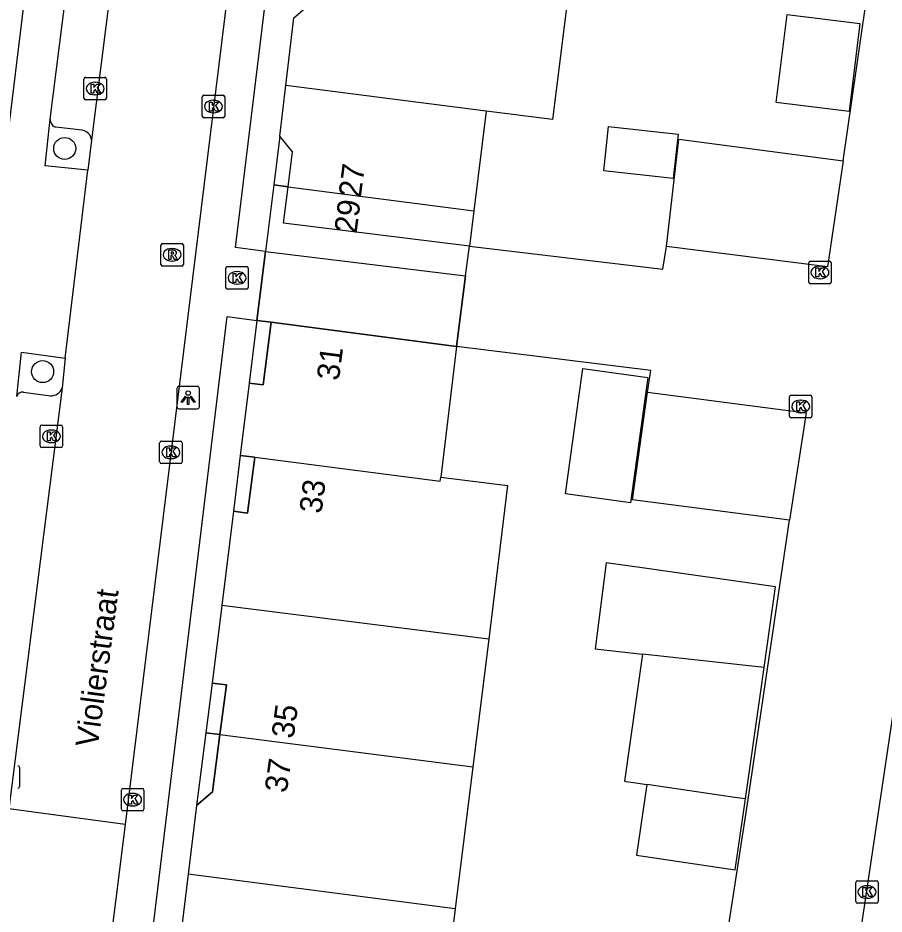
# Model space of a CAD drawing. Extents: x 161696 to 162377, y 380761 to 381673.
# Drawn here: x 162257.04 to 162295.57, y 381451.45 to 381491.3 of the extents above; entities that cross this region are included whole.
import ezdxf

# ---------------------------------------------------------------- set-up
doc = ezdxf.new("R2010")
doc.units = 0
for name, color, linetype in [('IMGEO_Boom', 7, 'Continuous'), ('IMGEO_Kolk', 7, 'Continuous'), ('IMGEO_Lichtpunt', 7, 'Continuous'), ('IMGEO_Openbare_ruimte_label', 7, 'Continuous'), ('IMGEO_Pand', 7, 'Continuous'), ('IMGEO_Pand_nummerreeks', 7, 'Continuous'), ('IMGEO_Pand_overbouw', 7, 'Continuous'), ('IMGEO_Parkeervlak_open', 7, 'Continuous'), ('IMGEO_Rijbaan_lokaal_open', 7, 'Continuous'), ('IMGEO_Rioolput', 7, 'Continuous'), ('IMGEO_Voetpad_open', 7, 'Continuous')]:
    doc.layers.add(name, color=color, linetype=linetype)

msp = doc.modelspace()

# ---------------------------------------------------------------- linework, layer by layer
at = {"layer": 'IMGEO_Boom'}
for centre in [(162259.123, 381485.498), (162258.139, 381475.577)]:
    msp.add_circle(centre, 0.489, dxfattribs=at)
at = {"layer": 'IMGEO_Kolk'}
for p, q in [((162259.978, 381487.735), (162259.978, 381488.587)), ((162260.053, 381488.661), (162260.905, 381488.661)), ((162260.466, 381488.441), (162260.491, 381488.441)), ((162260.979, 381488.587), (162260.979, 381487.735)), ((162260.905, 381487.661), (162260.053, 381487.661)), ((162260.489, 381487.881), (162260.464, 381487.881)), ((162265.236, 381486.938), (162265.236, 381487.79)), ((162265.311, 381487.864), (162266.163, 381487.864)), ((162265.724, 381487.644), (162265.749, 381487.644)), ((162266.237, 381487.79), (162266.237, 381486.938)), ((162266.163, 381486.864), (162265.311, 381486.864)), ((162265.747, 381487.084), (162265.722, 381487.084)), ((162292.292, 381480.484), (162293.144, 381480.484)), ((162266.288, 381479.316), (162266.288, 381480.168)), ((162266.363, 381480.242), (162267.215, 381480.242)), ((162267.289, 381480.168), (162267.289, 381479.316)), ((162292.217, 381479.558), (162292.217, 381480.41)), ((162292.705, 381480.264), (162292.73, 381480.264)), ((162293.218, 381480.41), (162293.218, 381479.558)), ((162266.776, 381480.022), (162266.801, 381480.022)), ((162292.728, 381479.704), (162292.703, 381479.704)), ((162266.799, 381479.462), (162266.774, 381479.462)), ((162293.144, 381479.484), (162292.292, 381479.484)), ((162267.215, 381479.242), (162266.363, 381479.242)), ((162291.436, 381474.527), (162292.288, 381474.527)), ((162291.361, 381473.601), (162291.361, 381474.453)), ((162291.849, 381474.307), (162291.874, 381474.307)), ((162292.362, 381474.453), (162292.362, 381473.601)), ((162291.872, 381473.747), (162291.847, 381473.747)), ((162292.288, 381473.527), (162291.436, 381473.527)), ((162258.028, 381472.271), (162258.028, 381473.123)), ((162258.103, 381473.197), (162258.955, 381473.197)), ((162258.516, 381472.977), (162258.541, 381472.977)), ((162259.029, 381473.123), (162259.029, 381472.271)), ((162258.955, 381472.197), (162258.103, 381472.197)), ((162258.539, 381472.417), (162258.514, 381472.417)), ((162263.345, 381471.558), (162263.345, 381472.41)), ((162263.42, 381472.484), (162264.272, 381472.484)), ((162263.833, 381472.264), (162263.858, 381472.264)), ((162264.346, 381472.41), (162264.346, 381471.558)), ((162263.856, 381471.704), (162263.831, 381471.704)), ((162264.272, 381471.484), (162263.42, 381471.484)), ((162257.114, 381457.976), (162257.114, 381457.124)), ((162261.642, 381456.116), (162261.642, 381456.968)), ((162261.717, 381457.042), (162262.569, 381457.042)), ((162262.643, 381456.968), (162262.643, 381456.116)), ((162262.13, 381456.822), (162262.155, 381456.822)), ((162262.153, 381456.262), (162262.128, 381456.262)), ((162262.569, 381456.042), (162261.717, 381456.042)), ((162294.309, 381452.01), (162294.309, 381452.862)), ((162294.384, 381452.936), (162295.236, 381452.936)), ((162294.797, 381452.716), (162294.822, 381452.716)), ((162295.31, 381452.862), (162295.31, 381452.01)), ((162295.236, 381451.936), (162294.384, 381451.936)), ((162294.82, 381452.156), (162294.795, 381452.156))]:
    msp.add_line(p, q, dxfattribs=at)
for points in [[(162259.978, 381487.735), (162259.978, 381488.587)], [(162260.053, 381488.661), (162260.905, 381488.661)], [(162260.979, 381488.587), (162260.979, 381487.735)], [(162260.299, 381488.361), (162260.422, 381488.361), (162260.422, 381488.21), (162260.552, 381488.361), (162260.716, 381488.361), (162260.57, 381488.21), (162260.723, 381487.961), (162260.571, 381487.961), (162260.486, 381488.125), (162260.422, 381488.058), (162260.422, 381487.961), (162260.299, 381487.961), (162260.299, 381488.361)], [(162260.905, 381487.661), (162260.053, 381487.661)], [(162265.236, 381486.938), (162265.236, 381487.79)], [(162265.311, 381487.864), (162266.163, 381487.864)], [(162266.237, 381487.79), (162266.237, 381486.938)], [(162265.557, 381487.564), (162265.68, 381487.564), (162265.68, 381487.413), (162265.81, 381487.564), (162265.974, 381487.564), (162265.828, 381487.413), (162265.981, 381487.164), (162265.829, 381487.164), (162265.744, 381487.328), (162265.68, 381487.261), (162265.68, 381487.164), (162265.557, 381487.164), (162265.557, 381487.564)], [(162266.163, 381486.864), (162265.311, 381486.864)], [(162292.292, 381480.484), (162293.144, 381480.484)], [(162266.288, 381479.316), (162266.288, 381480.168)], [(162266.363, 381480.242), (162267.215, 381480.242)], [(162267.289, 381480.168), (162267.289, 381479.316)], [(162292.217, 381479.558), (162292.217, 381480.41)], [(162292.538, 381480.184), (162292.661, 381480.184), (162292.661, 381480.033), (162292.791, 381480.184), (162292.955, 381480.184), (162292.809, 381480.033), (162292.962, 381479.784), (162292.81, 381479.784), (162292.725, 381479.948), (162292.661, 381479.881), (162292.661, 381479.784), (162292.538, 381479.784), (162292.538, 381480.184)], [(162293.218, 381480.41), (162293.218, 381479.558)], [(162266.609, 381479.942), (162266.732, 381479.942), (162266.732, 381479.791), (162266.862, 381479.942), (162267.026, 381479.942), (162266.88, 381479.791), (162267.033, 381479.542), (162266.881, 381479.542), (162266.796, 381479.706), (162266.732, 381479.639), (162266.732, 381479.542), (162266.609, 381479.542), (162266.609, 381479.942)], [(162293.144, 381479.484), (162292.292, 381479.484)], [(162267.215, 381479.242), (162266.363, 381479.242)], [(162291.436, 381474.527), (162292.288, 381474.527)], [(162291.361, 381473.601), (162291.361, 381474.453)], [(162291.682, 381474.227), (162291.805, 381474.227), (162291.805, 381474.076), (162291.935, 381474.227), (162292.099, 381474.227), (162291.953, 381474.076), (162292.106, 381473.827), (162291.954, 381473.827), (162291.869, 381473.991), (162291.805, 381473.924), (162291.805, 381473.827), (162291.682, 381473.827), (162291.682, 381474.227)], [(162292.362, 381474.453), (162292.362, 381473.601)], [(162292.288, 381473.527), (162291.436, 381473.527)], [(162258.028, 381472.271), (162258.028, 381473.123)], [(162258.103, 381473.197), (162258.955, 381473.197)], [(162258.349, 381472.897), (162258.472, 381472.897), (162258.472, 381472.746), (162258.602, 381472.897), (162258.766, 381472.897), (162258.62, 381472.746), (162258.773, 381472.497), (162258.621, 381472.497), (162258.536, 381472.661), (162258.472, 381472.594), (162258.472, 381472.497), (162258.349, 381472.497), (162258.349, 381472.897)], [(162259.029, 381473.123), (162259.029, 381472.271)], [(162258.955, 381472.197), (162258.103, 381472.197)], [(162263.345, 381471.558), (162263.345, 381472.41)], [(162263.42, 381472.484), (162264.272, 381472.484)], [(162263.666, 381472.184), (162263.789, 381472.184), (162263.789, 381472.033), (162263.919, 381472.184), (162264.083, 381472.184), (162263.937, 381472.033), (162264.09, 381471.784), (162263.938, 381471.784), (162263.853, 381471.948), (162263.789, 381471.881), (162263.789, 381471.784), (162263.666, 381471.784), (162263.666, 381472.184)], [(162264.346, 381472.41), (162264.346, 381471.558)], [(162264.272, 381471.484), (162263.42, 381471.484)], [(162257.114, 381457.976), (162257.114, 381457.124)], [(162261.642, 381456.116), (162261.642, 381456.968)], [(162261.717, 381457.042), (162262.569, 381457.042)], [(162262.643, 381456.968), (162262.643, 381456.116)], [(162261.963, 381456.742), (162262.086, 381456.742), (162262.086, 381456.591), (162262.216, 381456.742), (162262.38, 381456.742), (162262.234, 381456.591), (162262.387, 381456.342), (162262.235, 381456.342), (162262.15, 381456.506), (162262.086, 381456.439), (162262.086, 381456.342), (162261.963, 381456.342), (162261.963, 381456.742)], [(162262.569, 381456.042), (162261.717, 381456.042)], [(162294.309, 381452.01), (162294.309, 381452.862)], [(162294.384, 381452.936), (162295.236, 381452.936)], [(162294.63, 381452.636), (162294.753, 381452.636), (162294.753, 381452.485), (162294.883, 381452.636), (162295.047, 381452.636), (162294.901, 381452.485), (162295.054, 381452.236), (162294.902, 381452.236), (162294.817, 381452.4), (162294.753, 381452.333), (162294.753, 381452.236), (162294.63, 381452.236), (162294.63, 381452.636)], [(162295.31, 381452.862), (162295.31, 381452.01)], [(162295.236, 381451.936), (162294.384, 381451.936)]]:
    msp.add_lwpolyline(points, dxfattribs=at)
for centre, start, end in [((162260.055, 381488.585), 91.552, 178.448), ((162260.055, 381488.585), 91.552, 178.448), ((162260.903, 381488.585), 1.552, 88.448), ((162260.903, 381488.585), 1.552, 88.448), ((162260.055, 381487.737), 181.552, 268.448), ((162260.055, 381487.737), 181.552, 268.448), ((162260.903, 381487.737), 271.552, 358.448), ((162260.903, 381487.737), 271.552, 358.448), ((162265.313, 381487.788), 91.552, 178.448), ((162265.313, 381487.788), 91.552, 178.448), ((162266.161, 381487.788), 1.552, 88.448), ((162266.161, 381487.788), 1.552, 88.448), ((162265.313, 381486.94), 181.552, 268.448), ((162265.313, 381486.94), 181.552, 268.448), ((162266.161, 381486.94), 271.552, 358.448), ((162266.161, 381486.94), 271.552, 358.448), ((162292.294, 381480.408), 91.552, 178.448), ((162292.294, 381480.408), 91.552, 178.448), ((162293.142, 381480.408), 1.552, 88.448), ((162293.142, 381480.408), 1.552, 88.448), ((162266.365, 381480.166), 91.552, 178.448), ((162266.365, 381480.166), 91.552, 178.448), ((162267.213, 381480.166), 1.552, 88.448), ((162267.213, 381480.166), 1.552, 88.448), ((162266.365, 381479.318), 181.552, 268.448), ((162266.365, 381479.318), 181.552, 268.448), ((162267.213, 381479.318), 271.552, 358.448), ((162267.213, 381479.318), 271.552, 358.448), ((162292.294, 381479.56), 181.552, 268.448), ((162292.294, 381479.56), 181.552, 268.448), ((162293.142, 381479.56), 271.552, 358.448), ((162293.142, 381479.56), 271.552, 358.448), ((162291.438, 381474.451), 91.552, 178.448), ((162291.438, 381474.451), 91.552, 178.448), ((162292.286, 381474.451), 1.552, 88.448), ((162292.286, 381474.451), 1.552, 88.448), ((162291.438, 381473.603), 181.552, 268.448), ((162291.438, 381473.603), 181.552, 268.448), ((162292.286, 381473.603), 271.552, 358.448), ((162292.286, 381473.603), 271.552, 358.448), ((162258.105, 381473.121), 91.552, 178.448), ((162258.105, 381473.121), 91.552, 178.448), ((162258.953, 381473.121), 1.552, 88.448), ((162258.953, 381473.121), 1.552, 88.448), ((162258.105, 381472.273), 181.552, 268.448), ((162258.105, 381472.273), 181.552, 268.448), ((162258.953, 381472.273), 271.552, 358.448), ((162258.953, 381472.273), 271.552, 358.448), ((162263.422, 381472.408), 91.552, 178.448), ((162263.422, 381472.408), 91.552, 178.448), ((162264.27, 381472.408), 1.552, 88.448), ((162264.27, 381472.408), 1.552, 88.448), ((162263.422, 381471.56), 181.552, 268.448), ((162263.422, 381471.56), 181.552, 268.448), ((162264.27, 381471.56), 271.552, 358.448), ((162264.27, 381471.56), 271.552, 358.448), ((162257.038, 381457.974), 1.552, 88.448), ((162257.038, 381457.974), 1.552, 88.448), ((162257.038, 381457.126), 271.552, 358.448), ((162257.038, 381457.126), 271.552, 358.448), ((162261.719, 381456.966), 91.552, 178.448), ((162261.719, 381456.966), 91.552, 178.448), ((162262.567, 381456.966), 1.552, 88.448), ((162262.567, 381456.966), 1.552, 88.448), ((162261.719, 381456.118), 181.552, 268.448), ((162261.719, 381456.118), 181.552, 268.448), ((162262.567, 381456.118), 271.552, 358.448), ((162262.567, 381456.118), 271.552, 358.448), ((162294.386, 381452.86), 91.552, 178.448), ((162294.386, 381452.86), 91.552, 178.448), ((162295.234, 381452.86), 1.552, 88.448), ((162295.234, 381452.86), 1.552, 88.448), ((162294.386, 381452.012), 181.552, 268.448), ((162294.386, 381452.012), 181.552, 268.448), ((162295.234, 381452.012), 271.552, 358.448), ((162295.234, 381452.012), 271.552, 358.448)]:
    msp.add_arc(centre, 0.0765, start, end, dxfattribs=at)
for centre, major_axis, ratio, start_param, end_param in [((162260.465, 381488.161), (-0.387, 0.002), 0.722429, 4.712389, 7.853982), ((162260.49, 381488.161), (-0.39, 0.002), 0.717154, 1.570796, 4.712389), ((162265.723, 381487.364), (-0.387, 0.002), 0.722429, 4.712389, 7.853982), ((162265.748, 381487.364), (-0.39, 0.002), 0.717154, 1.570796, 4.712389), ((162292.704, 381479.984), (-0.387, 0.002), 0.722429, 4.712389, 7.853982), ((162292.729, 381479.984), (-0.39, 0.002), 0.717154, 1.570796, 4.712389), ((162266.775, 381479.742), (-0.387, 0.002), 0.722429, 4.712389, 7.853982), ((162266.8, 381479.742), (-0.39, 0.002), 0.717154, 1.570796, 4.712389), ((162291.848, 381474.027), (-0.387, 0.002), 0.722429, 4.712389, 7.853982), ((162291.873, 381474.027), (-0.39, 0.002), 0.717154, 1.570796, 4.712389), ((162258.515, 381472.697), (-0.387, 0.002), 0.722429, 4.712389, 7.853982), ((162258.54, 381472.697), (-0.39, 0.002), 0.717154, 1.570796, 4.712389), ((162263.832, 381471.984), (-0.387, 0.002), 0.722429, 4.712389, 7.853982), ((162263.857, 381471.984), (-0.39, 0.002), 0.717154, 1.570796, 4.712389), ((162262.129, 381456.542), (-0.387, 0.002), 0.722429, 4.712389, 7.853982), ((162262.154, 381456.542), (-0.39, 0.002), 0.717154, 1.570796, 4.712389), ((162294.796, 381452.436), (-0.387, 0.002), 0.722429, 4.712389, 7.853982), ((162294.821, 381452.436), (-0.39, 0.002), 0.717154, 1.570796, 4.712389)]:
    msp.add_ellipse(centre, major_axis=major_axis, ratio=ratio, start_param=start_param, end_param=end_param, dxfattribs=at)
at = {"layer": 'IMGEO_Lichtpunt'}
for p, q in [((162265.017, 381474.917), (162264.209, 381474.917)), ((162265.017, 381474.917), (162264.209, 381474.917)), ((162264.115, 381474.822), (162264.115, 381474.015)), ((162264.115, 381474.822), (162264.115, 381474.015)), ((162265.111, 381474.015), (162265.111, 381474.822)), ((162265.111, 381474.015), (162265.111, 381474.822)), ((162264.209, 381473.921), (162265.017, 381473.921)), ((162264.209, 381473.921), (162265.017, 381473.921))]:
    msp.add_line(p, q, dxfattribs=at)
for points in [[(162264.489, 381474.486), (162264.528, 381474.458), (162264.34, 381474.196), (162264.302, 381474.223), (162264.489, 381474.486)], [(162264.591, 381474.438), (162264.638, 381474.438), (162264.638, 381474.116), (162264.591, 381474.116), (162264.591, 381474.438)], [(162264.701, 381474.458), (162264.739, 381474.485), (162264.926, 381474.223), (162264.887, 381474.195), (162264.701, 381474.458)]]:
    msp.add_lwpolyline(points, dxfattribs=at)
msp.add_circle((162264.614, 381474.62), 0.0994, dxfattribs=at)
for centre, start, end in [((162264.209, 381474.822), 90, 180), ((162264.209, 381474.822), 90, 180), ((162265.017, 381474.822), 0, 90), ((162265.017, 381474.822), 0, 90), ((162264.209, 381474.015), 180, 270), ((162264.209, 381474.015), 180, 270), ((162265.017, 381474.015), 270, 0), ((162265.017, 381474.015), 270, 360)]:
    msp.add_arc(centre, 0.0946, start, end, dxfattribs=at)
at = {"layer": 'IMGEO_Pand'}
for points in [[(162268.964, 381488.3), (162269.319, 381491.305), (162270.025, 381491.916), (162270.338, 381494.279)], [(162281.576, 381492.832), (162280.826, 381486.787), (162277.871, 381487.153)], [(162290.773, 381487.543), (162291.259, 381491.457), (162294.495, 381491.056), (162294.01, 381487.142), (162290.773, 381487.543)], [(162269.059, 381483.794), (162269.255, 381485.347), (162268.698, 381486.046), (162268.964, 381488.3)], [(162277.871, 381487.153), (162268.964, 381488.3)], [(162277.871, 381487.153), (162277.318, 381482.73)], [(162286.193, 381484.16), (162283.1, 381484.496), (162283.316, 381486.476), (162286.408, 381486.14), (162286.193, 381484.16)], [(162277.121, 381481.16), (162268.855, 381482.179), (162269.059, 381483.794)], [(162269.059, 381483.794), (162277.318, 381482.73)], [(162277.318, 381482.73), (162277.121, 381481.16)], [(162268.31, 381477.77), (162267.956, 381474.98), (162267.321, 381475.058), (162266.929, 381471.839), (162267.575, 381471.766)], [(162276.556, 381476.691), (162268.31, 381477.77)], [(162276.556, 381476.691), (162275.846, 381470.881)], [(162284.286, 381469.743), (162281.391, 381470.144), (162282.162, 381475.714), (162285.058, 381475.313), (162284.286, 381469.743)], [(162267.575, 381471.766), (162267.26, 381469.287), (162266.634, 381469.365), (162266.109, 381465.174)], [(162267.575, 381471.766), (162275.824, 381470.704), (162275.846, 381470.881)], [(162275.846, 381470.881), (162278.817, 381470.516), (162277.99, 381463.675)], [(162290.233, 381462.422), (162290.738, 381466.006), (162284.803, 381466.843), (162283.211, 381467.067), (162282.719, 381463.243), (162284.819, 381463.014)], [(162266.109, 381465.174), (162265.675, 381461.715), (162266.313, 381461.641), (162266.026, 381459.435)], [(162277.99, 381463.675), (162266.109, 381465.174)], [(162277.99, 381463.675), (162277.278, 381458.007)], [(162284.819, 381463.014), (162284.023, 381457.36), (162284.091, 381457.35), (162284.531, 381457.285), (162285.018, 381457.213)], [(162290.233, 381462.422), (162284.819, 381463.014)], [(162289.409, 381456.571), (162290.069, 381461.261), (162290.233, 381462.422)], [(162266.026, 381459.435), (162265.696, 381456.895), (162264.988, 381456.285), (162264.618, 381453.222)], [(162266.026, 381459.435), (162277.278, 381458.007)], [(162277.278, 381458.007), (162276.495, 381451.693)], [(162285.018, 381457.213), (162284.554, 381454.075), (162288.945, 381453.427), (162289.409, 381456.571)], [(162289.409, 381456.571), (162289.028, 381456.621), (162285.018, 381457.213)], [(162264.618, 381453.222), (162264.124, 381449.215), (162264.769, 381449.129), (162264.494, 381446.844)], [(162276.495, 381451.693), (162264.618, 381453.222)], [(162276.495, 381451.693), (162275.715, 381445.399)]]:
    msp.add_lwpolyline(points, dxfattribs=at)
at = {"layer": 'IMGEO_Pand_overbouw'}
for points in [[(162268.698, 381486.046), (162268.426, 381483.876), (162269.059, 381483.794), (162269.255, 381485.347)], [(162277.121, 381481.16), (162268.855, 381482.179), (162269.059, 381483.794), (162268.426, 381483.876), (162268.055, 381480.918), (162267.671, 381477.853), (162268.31, 381477.77), (162276.556, 381476.691), (162276.954, 381479.833)], [(162267.321, 381475.058), (162267.956, 381474.98), (162268.31, 381477.77), (162267.671, 381477.853)], [(162267.575, 381471.766), (162266.929, 381471.839), (162266.634, 381469.365), (162267.26, 381469.287)], [(162266.313, 381461.641), (162265.675, 381461.715), (162265.397, 381459.516), (162266.026, 381459.435)], [(162264.988, 381456.285), (162265.696, 381456.895), (162266.026, 381459.435), (162265.397, 381459.516)]]:
    msp.add_lwpolyline(points, close=True, dxfattribs=at)
at = {"layer": 'IMGEO_Parkeervlak_open'}
for points in [[(162259.901, 381486.308), (162258.722, 381486.45)], [(162285.884, 381481.138), (162286.447, 381485.908), (162293.75, 381484.949)], [(162257.289, 381474.657), (162258.484, 381474.503)], [(162291.364, 381468.966), (162284.377, 381469.874), (162285.05, 381474.654)]]:
    msp.add_lwpolyline(points, dxfattribs=at)
for centre, radius, start, end in [((162258.819, 381486.769), 0.34, 174.8067, 198.9429), ((162258.809, 381486.767), 0.329, 199.2292, 254.7389), ((162259.826, 381485.82), 0.493, 5.7696, 81.279), ((162257.235, 381474.405), 0.257, 77.9411, 166.6102), ((162258.518, 381475.017), 0.515, 266.2416, 341.6426)]:
    msp.add_arc(centre, radius, start, end, dxfattribs=at)
at = {"layer": 'IMGEO_Rijbaan_lokaal_open'}
for points in [[(162262.653, 381504.451), (162260.317, 381485.87)], [(162267.781, 381503.837), (162267.532, 381501.879), (162261.813, 381455.443)], [(162260.317, 381485.87), (162260.156, 381484.536)], [(162259.145, 381476.169), (162260.156, 381484.536)], [(162259.145, 381476.169), (162259.007, 381474.855)], [(162259.007, 381474.855), (162256.641, 381456.135)], [(162261.813, 381455.443), (162256.641, 381456.135)], [(162261.813, 381455.443), (162258.921, 381432.414)]]:
    msp.add_lwpolyline(points, dxfattribs=at)
at = {"layer": 'IMGEO_Rioolput'}
for p, q in [((162263.475, 381481.271), (162264.327, 381481.271)), ((162263.4, 381480.345), (162263.4, 381481.197)), ((162263.888, 381481.051), (162263.913, 381481.051)), ((162264.401, 381481.197), (162264.401, 381480.345)), ((162263.911, 381480.491), (162263.886, 381480.491)), ((162264.327, 381480.271), (162263.475, 381480.271))]:
    msp.add_line(p, q, dxfattribs=at)
for points in [[(162263.475, 381481.271), (162264.327, 381481.271)], [(162263.4, 381480.345), (162263.4, 381481.197)], [(162263.989, 381480.969), (162263.737, 381480.971), (162263.737, 381480.571)], [(162263.915, 381480.89), (162263.861, 381480.89), (162263.861, 381480.809)], [(162264.401, 381481.197), (162264.401, 381480.345)], [(162263.737, 381480.571), (162263.861, 381480.571), (162263.861, 381480.733), (162263.872, 381480.733)], [(162263.861, 381480.809), (162263.913, 381480.809)], [(162263.919, 381480.704), (162263.99, 381480.571), (162264.13, 381480.571), (162264.065, 381480.697)], [(162264.327, 381480.271), (162263.475, 381480.271)]]:
    msp.add_lwpolyline(points, dxfattribs=at)
for centre, radius, start, end in [((162263.477, 381481.195), 0.0765, 91.552, 178.448), ((162263.477, 381481.195), 0.0765, 91.552, 178.448), ((162264.325, 381481.195), 0.0765, 1.552, 88.448), ((162264.325, 381481.195), 0.0765, 1.552, 88.448), ((162263.921, 381480.794), 0.0964, 77.0061, 93.1865), ((162263.935, 381480.851), 0.0378, 276.6634, 79.6772), ((162263.988, 381480.859), 0.109, 350.3612, 89.416), ((162263.871, 381480.68), 0.0533, 26.0293, 88.6989), ((162263.897, 381480.998), 0.19, 274.7715, 282.9687), ((162263.986, 381480.859), 0.112, 277.5842, 350.9817), ((162263.97, 381480.644), 0.108, 29.5134, 73.7905), ((162263.477, 381480.347), 0.0765, 181.552, 268.448), ((162263.477, 381480.347), 0.0765, 181.552, 268.448), ((162264.325, 381480.347), 0.0765, 271.552, 358.448), ((162264.325, 381480.347), 0.0765, 271.552, 358.448)]:
    msp.add_arc(centre, radius, start, end, dxfattribs=at)
for centre, major_axis, ratio, start_param, end_param in [((162263.887, 381480.771), (-0.387, 0.002), 0.722429, 4.712389, 7.853982), ((162263.912, 381480.771), (-0.39, 0.002), 0.717154, 1.570796, 4.712389)]:
    msp.add_ellipse(centre, major_axis=major_axis, ratio=ratio, start_param=start_param, end_param=end_param, dxfattribs=at)
at = {"layer": 'IMGEO_Voetpad_open'}
for points in [[(162268.055, 381480.918), (162266.726, 381481.101), (162271.335, 381518.964), (162275.96, 381554.905)], [(162299.561, 381525.298), (162305.37, 381524.43), (162299.982, 381487.324), (162289.258, 381415.372), (162281.614, 381416.526), (162282.611, 381422.921)], [(162293.75, 381484.949), (162297.754, 381512.686)], [(162258.857, 381504.761), (162256.283, 381483.581), (162255.72, 381479.239), (162252.73, 381455.108)], [(162258.481, 381486.8), (162260.656, 381504.015)], [(162260.156, 381484.536), (162258.258, 381484.729), (162258.481, 381486.8)], [(162293.75, 381484.949), (162293.048, 381480.228), (162285.884, 381481.138)], [(162267.671, 381477.853), (162268.055, 381480.918)], [(162268.055, 381480.918), (162276.954, 381479.833)], [(162276.954, 381479.833), (162277.121, 381481.16)], [(162277.121, 381481.16), (162285.727, 381480.124), (162285.884, 381481.138)], [(162276.954, 381479.833), (162276.556, 381476.691)], [(162259.887, 381415.029), (162258.728, 381415.14), (162266.353, 381478.026), (162267.671, 381477.853)], [(162268.31, 381477.77), (162267.671, 381477.853)], [(162285.05, 381474.654), (162285.199, 381475.623), (162276.556, 381476.691)], [(162256.985, 381474.465), (162257.201, 381476.437), (162259.145, 381476.169)], [(162285.05, 381474.654), (162292.105, 381473.748), (162291.364, 381468.966)], [(162288.578, 381450.399), (162289.519, 381456.548), (162291.364, 381468.966)]]:
    msp.add_lwpolyline(points, dxfattribs=at)

# ---------------------------------------------------------------- texts
at = {"layer": 'IMGEO_Openbare_ruimte_label'}
msp.add_text('Violierstraat', height=1, rotation=82.4129, dxfattribs=at).set_placement((162260.588, 381458.83))
at = {"layer": 'IMGEO_Pand_nummerreeks'}
for s, rotation, p in [('27', 82.6209, (162272.289, 381483.271)), ('29', 82.7691, (162272.101, 381481.685)), ('31', 82.5713, (162271.314, 381475.143)), ('33', 82.4742, (162270.541, 381469.232)), ('35', 82.3895, (162269.305, 381459.23)), ('37', 81.8728, (162268.996, 381456.814))]:
    msp.add_text(s, height=1, rotation=rotation, dxfattribs=at).set_placement(p)

doc.saveas('drawing.dxf')
